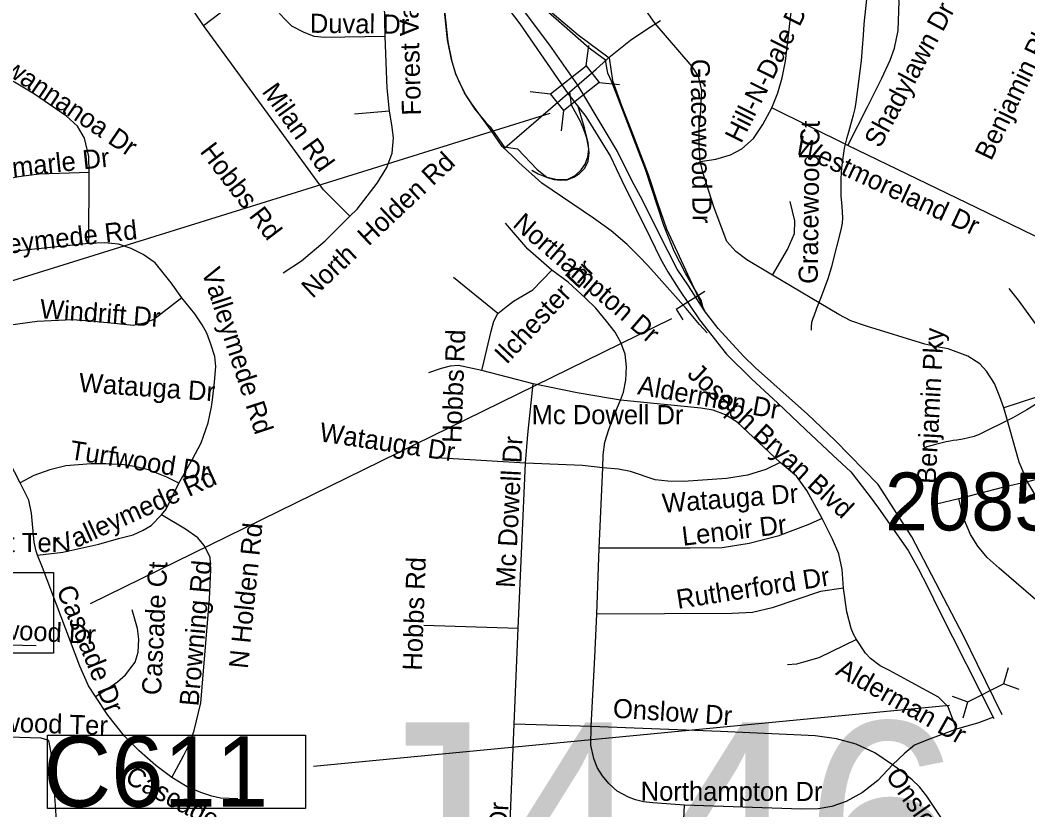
# Model space of a CAD drawing. Extents: x 1662474 to 1856135, y 779280 to 917889.
# Drawn here: x 1749630 to 1754641, y 854237 to 858167 of the extents above; entities that cross this region are included whole.
import ezdxf

# ---------------------------------------------------------------- set-up
doc = ezdxf.new("R2010")
doc.units = 0
for name, color, linetype in [('Cogo Default Point CELL', 7, 'Continuous'), ('Exist Hydrographic Misc Water Feature', 7, 'Continuous'), ('Exist Road Non-System Structure Non-Sys NCDOT Attributed CELL', 7, 'Continuous'), ('Exist Road Non-System Structure Non-Sys NCDOT Number Label', 7, 'Continuous'), ('Exist Road Non-System Structure Non-Sys Other Number Label', 7, 'Continuous'), ('Exist Road Non-System Type 51', 7, 'Continuous'), ('Exist Road Non-System Type 51 Label', 7, 'Continuous'), ('Exist Road Secondary Ramp 1 Lane  Attributed', 7, 'Continuous'), ('Exist Road Secondary Structure Culvert CELL', 7, 'Continuous'), ('Exist Road Secondary Type 51 Divided Attributed', 7, 'Continuous'), ('Exist Road Secondary Type 51 Label', 7, 'Continuous'), ('Exist Vertical Profile Horizontal Axis Label Major', 7, 'Continuous'), ('Markup_Level_0', 7, 'Continuous')]:
    doc.layers.add(name, color=color, linetype=linetype)

msp = doc.modelspace()

# ---------------------------------------------------------------- linework, layer by layer
at = {"layer": 'Exist Hydrographic Misc Water Feature'}
for points in [[(1753838.8, 858272.2), (1753825.8, 858146.3), (1753821.3, 858092.3), (1753816.8, 858028.3), (1753812.3, 857964.3), (1753784.6, 857758.5), (1753780.3, 857726.5), (1753772.1, 857694.6), (1753749.4, 857608.8), (1753739.1, 857576.8), (1753726.8, 857528.9), (1753713.9, 857431), (1753711.4, 857379), (1753710.8, 857309), (1753710.8, 857293), (1753716.3, 857238.9), (1753719.8, 857182.9), (1753717.8, 857156.9), (1753711.4, 857122.9), (1753668, 856953.2), (1753663.9, 856939.2), (1753645.4, 856879.4), (1753612.6, 856789.7), (1753590, 856731.8), (1753575.9, 856693.9), (1753571.8, 856681.9), (1753565.6, 856662), (1753563.4, 856640), (1753563.2, 856623.9)], [(1754678.5, 856254.7), (1754636.4, 856227.1), (1754566.1, 856187.6), (1754395.3, 856103), (1754385.2, 856099.1), (1754373.1, 856095.2), (1754316.9, 856081.6), (1754287, 856075.9), (1754269, 856074), (1754255, 856072.1), (1754234.9, 856068.3), (1754180.8, 856054.7), (1754138.6, 856043.1), (1754116.6, 856029.2)]]:
    msp.add_lwpolyline(points, dxfattribs=at)
at = {"layer": 'Exist Road Non-System Structure Non-Sys NCDOT Attributed CELL'}
for p, q in [((1752444.9, 857939.2), (1752456.8, 858041.4)), ((1752509.8, 857857), (1752610.9, 857846.6)), ((1752165.6, 857811.8), (1752267.8, 857799.9)), ((1752321.1, 857615.1), (1752333.1, 857717.3))]:
    msp.add_line(p, q, dxfattribs=at)
msp.add_lwpolyline([(1752267.8, 857799.9), (1752444.6, 857939.6), (1752509.8, 857857), (1752333.1, 857717.3)], close=True, dxfattribs=at)
at = {"layer": 'Exist Road Non-System Structure Non-Sys NCDOT Number Label'}
msp.add_line((1752263, 857702.4), (1748855.4, 856640.1), dxfattribs=at)
at = {"layer": 'Exist Road Non-System Type 51'}
for p, q in [((1753746.1, 857542.4), (1753367.1, 857729.9)), ((1751466.9, 857714.1), (1751291.9, 857698.6)), ((1754386.9, 857231.9), (1753746.1, 857542.4)), ((1749971.8, 857055.9), (1749973, 857408.4)), ((1752005.5, 856707), (1751784.9, 856886.2)), ((1752180.6, 856357.2), (1751926.2, 856423.9)), ((1754855.1, 856345.6), (1754521.2, 856237.2)), ((1749630, 855863.7), (1749439.6, 856224.9)), ((1752143.1, 855961.4), (1751672.1, 855989.4)), ((1752105.8, 855139.4), (1752143.1, 855961.4)), ((1752508.6, 855538.2), (1752526.5, 855938)), ((1754298.4, 855785.2), (1754185.9, 855757.2)), ((1752497.1, 855210.2), (1752508.6, 855538.2)), ((1752105.8, 855139.4), (1751637, 855154.9)), ((1752085.9, 854662.4), (1752105.8, 855139.4)), ((1752066.9, 854174.8), (1752085.9, 854662.4)), ((1752469, 854650.9), (1752085.9, 854662.4)), ((1752917.1, 853894.2), (1752933.6, 854260.4))]:
    msp.add_line(p, q, dxfattribs=at)
for points in [[(1752027.4, 857537.2), (1751972.1, 857616.9), (1751923.4, 857683.6), (1751875.4, 857750.2), (1751839.9, 857804.9), (1751796.1, 857897.2), (1751775.4, 857970.5), (1751755.4, 858068.4), (1751715, 858452.7), (1751702.4, 858526.7), (1751683.8, 858616.2), (1751643.1, 858736.1), (1751594, 858851.9), (1751431.5, 859156.9), (1751403.4, 859239.2)], [(1750541, 858140.4), (1750499.2, 858200.7), (1750414, 858293.4), (1750327.4, 858373.7), (1750212.9, 858466.2), (1750123.1, 858523.5), (1750034.6, 858579.9)], [(1752541.2, 857967.1), (1752497.1, 857998.6), (1752458.9, 858027.7), (1752321.2, 858147.9), (1752087.9, 858354.8), (1752012.9, 858423.5), (1751851.1, 858601.8)], [(1751444.1, 858086), (1751437.9, 858412.2), (1751423.1, 858455.8), (1751416, 858475.5)], [(1752787.9, 858150.2), (1752694.2, 858284.9), (1752607.6, 858367.4), (1752464.9, 858452.7)], [(1753746.1, 857542.4), (1753843.2, 857735.9), (1753913.9, 857878.4), (1753955.4, 857968.2), (1753977.1, 858026.9), (1753995.2, 858115.9), (1754000.5, 858261), (1753979.5, 858382)], [(1750541, 858140.4), (1750707.6, 858268.4), (1750753.4, 858307), (1750792.9, 858342.4)], [(1751444.1, 858086), (1751144.1, 858081), (1751090.9, 858086.2), (1751038.1, 858107), (1750980.6, 858137.4), (1750942, 858175.8), (1750792.9, 858342.4)], [(1753367.1, 857729.9), (1753397.9, 857804.6), (1753419.4, 857878.9), (1753435.9, 857963.4), (1753479.5, 858338.2)], [(1751269.4, 857191.2), (1751138.9, 857321.7), (1750541, 858140.4)], [(1753010.8, 857462.9), (1753006.6, 857545.6), (1753006.4, 857630.9), (1753013.4, 857695.7), (1753019.4, 857816.2), (1753003.4, 857887.2), (1752970.9, 857936.9), (1752787.9, 858150.2)], [(1751466.9, 857714.1), (1751454.6, 857827.7), (1751444.1, 858086)], [(1749973, 857408.4), (1749970.4, 857488.9), (1749948.9, 857580.2), (1749914.5, 857639.5), (1749860.4, 857688.6), (1749700.9, 857798.6), (1749601.9, 857858.2), (1749397.6, 857956.4)], [(1753027.6, 856729.6), (1753018.1, 856769.5), (1752938.9, 856907), (1752882.6, 857017.5), (1752831.2, 857145.4), (1752738.9, 857423.5), (1752601.4, 857781), (1752570.1, 857863.2), (1752552.8, 857903.4), (1752541.2, 857967.1)], [(1752027.4, 857537.2), (1752102.4, 857526.7), (1752201.1, 857423.5), (1752248.4, 857386), (1752302.4, 857373.7), (1752349.4, 857373.7), (1752389.2, 857393.4), (1752419.9, 857421.4), (1752439.9, 857449.5), (1752452.5, 857486), (1752457.5, 857526.7), (1752447, 857578.9), (1752432.4, 857622.8), (1752416, 857662.1), (1752372.1, 857743.8), (1752362.8, 857811.2)], [(1753010.8, 857462.9), (1753089, 857474.7), (1753162.8, 857496.2), (1753218.1, 857525.6), (1753276.4, 857578.1), (1753323.4, 857646.9), (1753367.1, 857729.9)], [(1751269.4, 857191.2), (1751305.6, 857226.7), (1751404.5, 857355.9), (1751452.5, 857433), (1751479, 857504.1), (1751486.9, 857580.8), (1751477.4, 857646.6), (1751466.9, 857714.1)], [(1753046.4, 856610.9), (1753008.1, 856652.4), (1752942.2, 856731.9), (1752794.2, 856897.6), (1752751.4, 856946.4), (1752707.9, 856991.2), (1752648.4, 857050.6), (1752569, 857118.2), (1752481.6, 857180.5), (1752224.4, 857355.9), (1752109.8, 857457.9), (1752077.4, 857489.2), (1752027.4, 857537.2)], [(1753371.1, 856897.6), (1753244.1, 856974.7), (1753187.9, 857015.2), (1753144.1, 857065.5), (1753080.6, 857231.9), (1753028.6, 857397.9), (1753010.8, 857462.9)], [(1749973, 857408.4), (1749724.2, 857399.9), (1749621.9, 857386.5), (1749438.4, 857349.8), (1749168.6, 857275)], [(1753371.1, 856897.6), (1753445.1, 857024.6), (1753479.8, 857104.4), (1753482.6, 857167.4), (1753458.8, 857264.2)], [(1754938.9, 857096.5), (1754806.2, 857078.9), (1754730.4, 857077.6), (1754673.1, 857093.4), (1754386.9, 857231.9)], [(1750937.6, 856909.6), (1751028.4, 856969.4), (1751147.2, 857068.4), (1751269.4, 857191.2)], [(1752274.2, 856922.5), (1752221.2, 856969.4), (1752154.6, 857027.5), (1752043.1, 857157.1)], [(1749971.8, 857055.9), (1749607.1, 857016.7), (1749243.6, 856942.7)], [(1750433.4, 856785.2), (1750381.4, 856859.2), (1750300.4, 856958.2), (1750242.1, 857000.7), (1750182.5, 857029.9), (1750118.9, 857051.9), (1750049.1, 857057.9), (1749971.8, 857055.9)], [(1752005.5, 856707), (1752038.9, 856733), (1752082.6, 856767.6), (1752179.6, 856824.6), (1752274.2, 856922.5)], [(1752615, 856276), (1752630.1, 856315.9), (1752642.2, 856374.4), (1752645.1, 856440.6), (1752637.9, 856503.9), (1752617.1, 856562.4), (1752587.9, 856613.4), (1752546.1, 856669.2), (1752492.4, 856733), (1752440.9, 856782.6), (1752355.6, 856862.1), (1752274.2, 856922.5)], [(1754187.9, 856540.4), (1754128.6, 856555), (1753838.9, 856643.5), (1753760.9, 856670.2), (1753700.8, 856701.8), (1753371.1, 856897.6)], [(1754682.4, 856651.6), (1754593.9, 856772.6), (1754548, 856830.9)], [(1750433.4, 856785.2), (1750294, 856676.2), (1750246.2, 856658.2), (1750190.9, 856647.7), (1750112.9, 856655), (1749995.9, 856667.7), (1749890.6, 856675), (1749713.4, 856666.9), (1749581.1, 856648.2), (1749457.2, 856615.9), (1749323.9, 856578.4)], [(1750580.6, 856242.4), (1750585.4, 856276.9), (1750595.9, 856365.5), (1750603.4, 856442.4), (1750597.1, 856492.6), (1750578.2, 856555), (1750557.5, 856608.9), (1750534.6, 856650.6), (1750498.2, 856704.9), (1750433.4, 856785.2)], [(1751926.2, 856423.9), (1751936.2, 856464.8), (1751972.1, 856619.6), (1751985.9, 856669.2), (1752005.5, 856707)], [(1754521.2, 856237.2), (1754501.2, 856292.6), (1754475.4, 856358.2), (1754435.9, 856419.6), (1754401.6, 856456.1), (1754342, 856494.7), (1754245.1, 856531.2), (1754187.9, 856540.4)], [(1751926.2, 856423.9), (1751809.8, 856447.7), (1751768, 856445.4), (1751723.4, 856433.5), (1751659.6, 856412.2)], [(1752143.1, 855961.4), (1752154.4, 856103.9), (1752180.6, 856357.2)], [(1752615, 856276), (1752565.9, 856284.4), (1752400.2, 856311.2), (1752180.6, 856357.2)], [(1752526.5, 855938), (1752529.6, 856003.9), (1752537.2, 856067.1), (1752556.4, 856129.1), (1752600.2, 856240.6), (1752615, 856276)], [(1753408.6, 855964.5), (1753195.2, 856165.5), (1753137, 856202), (1753076.6, 856225.9), (1753013.9, 856235.4), (1752615, 856276)], [(1750417.9, 855862.4), (1750486.6, 855981.9), (1750529.6, 856063.4), (1750564.4, 856162.9), (1750580.6, 856242.4)], [(1754638.9, 855869.8), (1754597.1, 855966.6), (1754534.6, 856190.8), (1754521.2, 856237.2)], [(1756219.9, 856097.9), (1756049.2, 856117.5), (1755864.5, 856120.4), (1755675.2, 856110.2), (1755555.4, 856096.8), (1755397.1, 856064.2), (1754638.9, 855869.8)], [(1753408.6, 855964.5), (1753337.8, 855931.2), (1753245.9, 855902.9), (1753143, 855885.2), (1752927.6, 855870.5), (1752850.4, 855871.6), (1752787.9, 855879.8), (1752664.9, 855920.7), (1752605.5, 855932.2), (1752526.5, 855938)], [(1753618.1, 855687.1), (1753540.9, 855825.9), (1753490, 855897.9), (1753408.6, 855964.5)], [(1750417.9, 855862.4), (1750358.6, 855892.9), (1750268, 855928), (1750206.6, 855943.5), (1750146.2, 855954), (1750056.5, 855958.2), (1749982.2, 855958.4), (1749856.2, 855949), (1749778, 855929.4), (1749697.6, 855901.2), (1749630, 855863.7)], [(1752526.5, 855938), (1752425.5, 855949.8), (1752143.1, 855961.4)], [(1749716.4, 855503.4), (1749709.2, 855524.1), (1749699.9, 855569), (1749686.4, 855713.6), (1749672.8, 855778.4), (1749630, 855863.7)], [(1754638.9, 855869.8), (1754521.2, 855842.4), (1754298.4, 855785.2)], [(1754982.4, 855486.6), (1754863.5, 855583.2), (1754805.5, 855642.8), (1754752.1, 855701), (1754699.1, 855768.7), (1754638.9, 855869.8)], [(1750332.6, 855704.2), (1750355.1, 855733.2), (1750417.9, 855862.4)], [(1755113.6, 854909.2), (1754498.4, 855439), (1754439.1, 855492.4), (1754391.4, 855549.5), (1754355.6, 855607), (1754324.4, 855682.1), (1754298.4, 855785.2)], [(1749716.4, 855503.4), (1749841.5, 855518.9), (1750020.8, 855559.5), (1750118.9, 855586.6), (1750190.9, 855604.7), (1750241, 855628), (1750280.6, 855652.2), (1750332.6, 855704.2)], [(1750384.6, 854398.4), (1750442.1, 854504.9), (1750473, 854569.2), (1750494.5, 854631.7), (1750527.4, 854768.4), (1750571.4, 855285.2), (1750578.5, 855431.2), (1750574.4, 855494.9), (1750545.4, 855551.9), (1750512.9, 855590.5), (1750451.2, 855633), (1750332.6, 855704.2)], [(1753618.1, 855687.1), (1753547, 855655.1), (1753397.4, 855598.1), (1753255.6, 855561.4), (1753120.1, 855540.4), (1752960.9, 855538.2), (1752508.6, 855538.2)], [(1753723.6, 855340.4), (1753718.1, 855432.2), (1753700.5, 855510.2), (1753670.1, 855584.2), (1753618.1, 855687.1)], [(1750004.5, 854800.8), (1749969.1, 854853), (1749927.1, 854952.2), (1749741.5, 855443), (1749716.4, 855503.4)], [(1753723.6, 855340.4), (1753609.6, 855323.9), (1753370.1, 855241.4), (1753271.1, 855219.6), (1753171.1, 855214.4), (1752497.1, 855210.2)], [(1753787.9, 855084.4), (1753773.2, 855111.5), (1753763, 855138.5), (1753739.9, 855221.8), (1753723.6, 855340.4)], [(1750004.5, 854800.8), (1750063.9, 854838.5), (1750114, 854873.7), (1750153.4, 854909.2), (1750201.6, 854971.9), (1750216.4, 855020.7), (1750220.2, 855085.8), (1750213.4, 855139.1), (1750186.6, 855232.5)], [(1752469, 854650.9), (1752487.6, 854996.5), (1752497.1, 855210.2)], [(1749709.2, 855052.2), (1749162.2, 855065.6), (1749100.1, 855065.9)], [(1753787.9, 855084.4), (1753601.6, 854992.6), (1753525.4, 854971.6), (1753490.2, 854962.4), (1753445.1, 854958.2)], [(1754285.9, 854638.2), (1754245.1, 854748.8), (1754196.4, 854797.1), (1754063, 854870.6), (1753952.5, 854930.2), (1753906.9, 854954), (1753858.8, 854990.5), (1753832.8, 855016.5), (1753787.9, 855084.4)], [(1750384.6, 854398.4), (1750304.2, 854456.9), (1750221.9, 854529.9), (1750149.1, 854602.9), (1750064.9, 854708.1), (1750004.5, 854800.8)], [(1754469.2, 854697.4), (1754395.2, 854669.8), (1754285.9, 854638.2)], [(1749811.4, 854143.8), (1749811.1, 854176.1), (1749807.1, 854234.9), (1749795.4, 854398.1), (1749783.5, 854520.7), (1749771.8, 854582.4), (1749734.1, 854593.9), (1749084.4, 854612.9)], [(1752933.6, 854260.4), (1752776.4, 854271.6), (1752729.6, 854277.1), (1752690, 854286.6), (1752654.6, 854300.5), (1752599.2, 854328.9), (1752556.6, 854367.4), (1752525.5, 854406.2), (1752499.2, 854448), (1752482.6, 854491.9), (1752466.9, 854558.5), (1752469, 854650.9)], [(1753967.1, 854461.4), (1753879.5, 854520.7), (1753786.9, 854563.5), (1753690, 854590.5), (1753583.8, 854604.2), (1753513.9, 854608.4), (1753112.9, 854625.9), (1752469, 854650.9)], [(1754285.9, 854638.2), (1754147.5, 854587.4), (1754076.6, 854557.9), (1754028.6, 854519.4), (1753967.1, 854461.4)], [(1753967.1, 854461.4), (1753895.2, 854382.9), (1753818.1, 854322.8), (1753737.8, 854277.9), (1753666.1, 854253.2), (1753597.4, 854241.4), (1753513.9, 854239.6), (1752933.6, 854260.4)], [(1754268.2, 854110.2), (1754138.9, 854304.9), (1754102.6, 854351.2), (1754066.1, 854386.4), (1754021.2, 854422.8), (1753967.1, 854461.4)], [(1750711.9, 854291.6), (1750626.2, 854295), (1750583, 854303.9), (1750527.6, 854322.5), (1750459.9, 854351.9), (1750384.6, 854398.4)]]:
    msp.add_lwpolyline(points, dxfattribs=at)
at = {"layer": 'Exist Road Secondary Ramp 1 Lane  Attributed'}
for points in [[(1751345.6, 859349.7), (1751442.5, 859146.3), (1751537.7, 858964.3), (1751586.9, 858874.1), (1751638.8, 858755.5), (1751671.7, 858662.7), (1751698.8, 858564.1), (1751712.3, 858490.7), (1751731.7, 858330.2), (1751741.3, 858198.8), (1751756.8, 858059.1), (1751777, 857961.4), (1751794.9, 857900.5), (1751813.8, 857854.3), (1751849.8, 857787.5), (1751890.9, 857724.1), (1751945.8, 857657.3), (1751966.3, 857635), (1752040.5, 857531.8)], [(1751862, 858608.3), (1752085.9, 858373.3), (1752253.5, 858221.9), (1752405, 858093), (1752558.1, 857979.7)], [(1752040.5, 857531.8), (1752494.8, 857922.1), (1752565.9, 857986.7), (1752664.1, 858066.4), (1752746.7, 858121.7), (1752813.3, 858165)], [(1752558.1, 857979.7), (1752575.4, 857867), (1752619.3, 857741.6), (1752671, 857610.2), (1752752.7, 857399), (1752800.5, 857251.8), (1752844.3, 857128.4), (1753033.3, 856720.3)], [(1752174.7, 857420.3), (1752206, 857401.5), (1752247.8, 857384.8), (1752283.3, 857374.4), (1752316.7, 857370.2), (1752350.1, 857372.3), (1752383.6, 857384.8), (1752410.7, 857403.6), (1752437.9, 857430.8), (1752454.6, 857464.2), (1752458.7, 857505.9), (1752454.6, 857556), (1752435.8, 857631.1), (1752403.8, 857737)]]:
    msp.add_lwpolyline(points, dxfattribs=at)
at = {"layer": 'Exist Road Secondary Structure Culvert CELL'}
for p, q in [((1754543.3, 854944.1), (1754519.6, 854864.2)), ((1754342.7, 854774.5), (1754519.6, 854864.2)), ((1754598.1, 854836.2), (1754519.6, 854864.2)), ((1754264.3, 854802.4), (1754342.7, 854774.5)), ((1754319, 854694.6), (1754342.7, 854774.5))]:
    msp.add_line(p, q, dxfattribs=at)
at = {"layer": 'Exist Road Secondary Type 51 Divided Attributed'}
for points in [[(1751977, 858331.7), (1752114.8, 858148), (1752353.8, 857801.2), (1752442.4, 857687.5), (1752565.2, 857488.5), (1752622.5, 857368.5), (1752761.9, 857084.9), (1752814.4, 856978.6), (1752850.3, 856915), (1752905.5, 856828), (1753007.8, 856676.1), (1753141.7, 856504.8), (1753269, 856380.6), (1753395.5, 856261.9), (1753536.1, 856127.7), (1753671.5, 856002), (1753759.9, 855919.2), (1753855.9, 855794.8)], [(1753896, 855856.2), (1753683.2, 856074.8), (1753544.7, 856206.4), (1753286.9, 856436.7), (1753226.7, 856495.1), (1753101, 856631.9), (1753033.3, 856720.3), (1752953.2, 856844.6), (1752896.6, 856927.5), (1752808.2, 857102.9), (1752726, 857267.3), (1752672.1, 857369.5), (1752600.3, 857513.1), (1752539.5, 857616.7), (1752403.2, 857843.6), (1752263.3, 858042), (1752107.8, 858250.4)], [(1754513.3, 854709.2), (1754390.4, 854960.6), (1754322.7, 855100.1), (1754063.7, 855595.9), (1753896, 855856.2)], [(1753855.9, 855794.8), (1753897.3, 855738.2), (1754045.8, 855526.9), (1754095.5, 855437.1), (1754143.8, 855344.6), (1754198.4, 855231.3), (1754471.9, 854691.2)]]:
    msp.add_lwpolyline(points, dxfattribs=at)
at = {"layer": 'Exist Vertical Profile Horizontal Axis Label Major'}
for p, q in [((1752868.7, 856679.9), (1749978.2, 855262.5)), ((1754251.7, 854756.7), (1751088.4, 854453.1))]:
    msp.add_line(p, q, dxfattribs=at)
for points in [[(1748573, 855417.1), (1749795.8, 855417.1), (1749795.8, 855016.9), (1748573, 855016.9)], [(1749766.4, 854607.5), (1751049.2, 854607.5), (1751049.2, 854242.5), (1749766.4, 854242.5)]]:
    msp.add_lwpolyline(points, close=True, dxfattribs=at)
at = {"layer": 'Markup_Level_0'}
for q in [(1753035, 856817.3), (1752925.1, 856674.5)]:
    msp.add_line((1752891.7, 856728.4), q, dxfattribs=at)

# ---------------------------------------------------------------- texts
at = {"layer": 'Cogo Default Point CELL'}
msp.add_text('2085', height=288, dxfattribs=at).set_placement((1753930.3, 855627.2))
at = {"layer": 'Exist Road Non-System Structure Non-Sys Other Number Label'}
msp.add_text('J446', height=1049.86, dxfattribs=at).set_placement((1751265, 853623))
at = {"layer": 'Exist Road Non-System Type 51 Label'}
for s, rotation, p in [('Forest Valley Rd', 91.4795, (1751623.4, 857693.5)), ('Hill-N-Dale Dr', 63.4478, (1753214.8, 857549.3)), ('Shadylawn Dr', 61.6833, (1753905.8, 857525.9)), ('Duval Dr', 359.4001, (1751069.9, 858104)), ('Benjamin Pky', 64.2296, (1754458.3, 857463.2)), ('Swannanoa Dr', 325.86, (1749475, 857955.5)), ('Gracewood Dr', 270.7341, (1752963.6, 857973.4)), ('Milan Rd', 305.6792, (1750828.6, 857810.7)), ('Gracewood Ct', 89.2842, (1753595.6, 856853.6)), ('Westmoreland Dr', 335.1548, (1753475, 857508.7)), ('Albemarle Dr', 6.1446, (1749341.3, 857358.8)), ('Hobbs Rd', 307.3326, (1750520, 857512.4)), ('North  Holden Rd', 43.1467, (1751083.6, 856778.3)), ('Valleymede Rd', 6.4993, (1749360.4, 856980.4)), ('Northampton Dr', 319.2309, (1752073.7, 857143)), ('Ilchester Dr', 46.7924, (1752048.6, 856449.6)), ('Valleymede Rd', 288.1675, (1750531.2, 856916.9)), ('Windrift Dr', 355.7171, (1749725, 856683.9)), ('Hobbs Rd', 87.9187, (1751823.2, 856061.1)), ('Benjamin Pky', 86.9264, (1754182, 855856.9)), ('Watauga Dr', 356.0803, (1749919.3, 856316.6)), ('Alderman Dr', 349.8692, (1752695.9, 856305.6)), ('Watauga Dr', 351.4262, (1751114, 856071.4)), ('Turfwood Dr', 350.9179, (1749872, 855982.2)), ('Mc Dowell Dr', 86.9948, (1752089.4, 855339.9)), ('Valleymede Rd', 24.4123, (1749831, 855503.8)), ('Watauga Dr', 4.2642, (1752825.6, 855715)), ('Lenoir Dr', 6.8281, (1752926.1, 855550.6)), ('N Holden Rd', 84.1929, (1750761.7, 854936.2)), ('Cascade Ct', 87.2083, (1750329.7, 854806)), ('Browning Rd', 84.8533, (1750515.9, 854749.8)), ('Hobbs Rd', 87.9187, (1751626.7, 854928.3)), ('Rutherford Dr', 8.8194, (1752900.6, 855236.5)), ('Cascade Dr', 292.1176, (1749808.5, 855331.5)), ('Tanglewood Dr', 356.7794, (1749143.2, 855109.4)), ('Alderman Dr', 330.4582, (1753679.6, 854912)), ('Onslow Dr', 356.2444, (1752575.1, 854696)), ('Greenwood Ter', 358.1222, (1749182.2, 854637.6)), ('Cascade Dr', 331.845, (1750145, 854376.3)), ('Onslow Dr', 305.281, (1753929.8, 854405.5)), ('Northampton Dr', 359.9371, (1752715.4, 854281.9)), ('Mc Dowell Dr', 87.4766, (1752024.9, 853518.3))]:
    msp.add_text(s, height=95, rotation=rotation, dxfattribs=at).set_placement(p)
for s, p in [('Mc Dowell Dr', (1752173.1, 856155.9)), ('Tresant Ter', (1749172.1, 855519.3))]:
    msp.add_text(s, height=95, dxfattribs=at).set_placement(p)
at = {"layer": 'Exist Road Secondary Type 51 Label'}
msp.add_text('Joseph Bryan Blvd', height=95, rotation=317.2586, dxfattribs=at).set_placement((1752941.7, 856398.9))
at = {"layer": 'Exist Vertical Profile Horizontal Axis Label Major'}
msp.add_text('C611', height=350, dxfattribs=at).set_placement((1749744.2, 854252.3))

doc.saveas('drawing.dxf')
